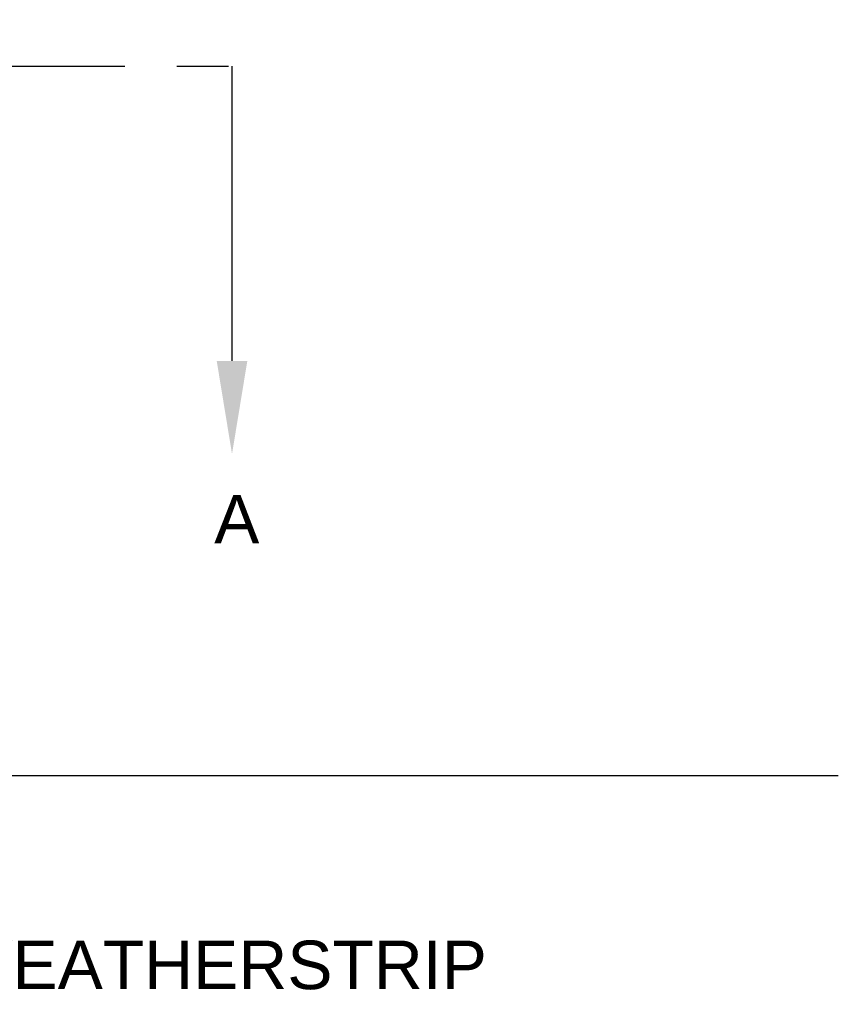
# Model space of a CAD drawing. Header units: inches. Extents: x 170 to 284, y 215 to 248.
# Tile 711 of 1056: x 231.53 to 233.11, y 219.65 to 221.55. Entities that reach past the tile are written whole.
import ezdxf
from ezdxf import colors
from ezdxf.entities.mleader import LeaderData, LeaderLine
from ezdxf.math import Vec2, Vec3

# ---------------------------------------------------------------- set-up
doc = ezdxf.new("R2010")
doc.units = ezdxf.units.IN
doc.header["$LTSCALE"] = 0.25
doc.header["$MEASUREMENT"] = 0
doc.linetypes.add('CENTER', pattern=[2, 1.25, -0.25, 0.25, -0.25])
for name, color, linetype in [('ANNOTATIONS', 1, 'Continuous'), ('LH FRONT OF HOOD', 7, 'Continuous'), ('SECTION CUTS', 6, 'CENTER')]:
    doc.layers.add(name, color=color, linetype=linetype)
doc.styles.add('ARIAL', font='arial.ttf', dxfattribs={"height": 0.09375})
doc.styles.get("Standard").update_dxf_attribs({"font": 'romans.shx'})

msp = doc.modelspace()

# ---------------------------------------------------------------- linework, layer by layer
at = {"layer": 'LH FRONT OF HOOD'}
msp.add_line((233.10897, 220.09171), (225.37282, 220.09171), dxfattribs=at)
at = {"layer": 'SECTION CUTS'}
msp.add_line((226.51802, 221.46353), (231.93738, 221.46353), dxfattribs=at)

# ---------------------------------------------------------------- texts
at = {"layer": 'SECTION CUTS', "style": 'ARIAL'}
msp.add_text('A', height=0.09375, dxfattribs=at).set_placement((231.9029, 220.5411))

# ---------------------------------------------------------------- leaders
at = {"layer": 'ANNOTATIONS'}
ml = msp.add_multileader_mtext('Standard', dxfattribs=at)
ml.set_content('WEATHERSTRIP', color=256, style='ARIAL')
ml.set_leader_properties()
ml.build(insert=Vec2(0, 0))
ml.multileader.update_dxf_attribs({"dogleg_length": 0.36, "arrow_head_size": 0.09375})
ctx = ml.context
ctx.base_point, ctx.char_height, ctx.arrow_head_size, ctx.landing_gap_size, ctx.plane_origin = Vec3(231.29948, 219.72565), 0.09375, 0.09375, 0.09, Vec3(230.51444, 219.29242)
notes = []
notes.append((ctx, [(0, (1, 1, 0), (231.20152, 219.72565), (1, 0), 0.09796, [(0, [(230.81735, 220.09171)], 0, [])])]))
ctx.mtext.insert, ctx.mtext.flow_direction = Vec3(231.38948, 219.77332), 5
at = {"layer": 'SECTION CUTS'}
ml = msp.add_multileader_mtext('Standard', dxfattribs=at)
ml.set_content('', color=256)
ml.set_leader_properties()
ml.build(insert=Vec2(0, 0))
ml.multileader.update_dxf_attribs({"dogleg_length": 0, "arrow_head_size": 0.18})
ctx = ml.context
ctx.base_point, ctx.char_height, ctx.arrow_head_size, ctx.landing_gap_size, ctx.plane_origin = Vec3(231.93738, 221.46353), 0.18, 0.18, 0, Vec3(231.93738, 220.71401)
notes.append((ctx, [(0, (1, 1, 0), (231.93738, 221.46353), (1, 0), 0, [(0, [(231.93738, 220.71401)], 0, [])])]))
ctx.mtext.insert, ctx.mtext.flow_direction = Vec3(231.93738, 221.55353), 5
for ctx, leaders in notes:
    for number, flags, end, landing, length, lines in leaders:
        leader = LeaderData()
        leader.index, (leader.has_last_leader_line, leader.has_dogleg_vector, leader.attachment_direction) = number, flags
        leader.last_leader_point, leader.dogleg_vector, leader.dogleg_length = Vec3(end), Vec3(landing), length
        for number, points, colour, breaks in lines:
            line = LeaderLine()
            line.index, line.vertices, line.color, line.breaks = number, Vec3.list(points), colors.encode_raw_color(colour), breaks
            leader.lines.append(line)
        ctx.leaders.append(leader)

doc.saveas('drawing.dxf')
